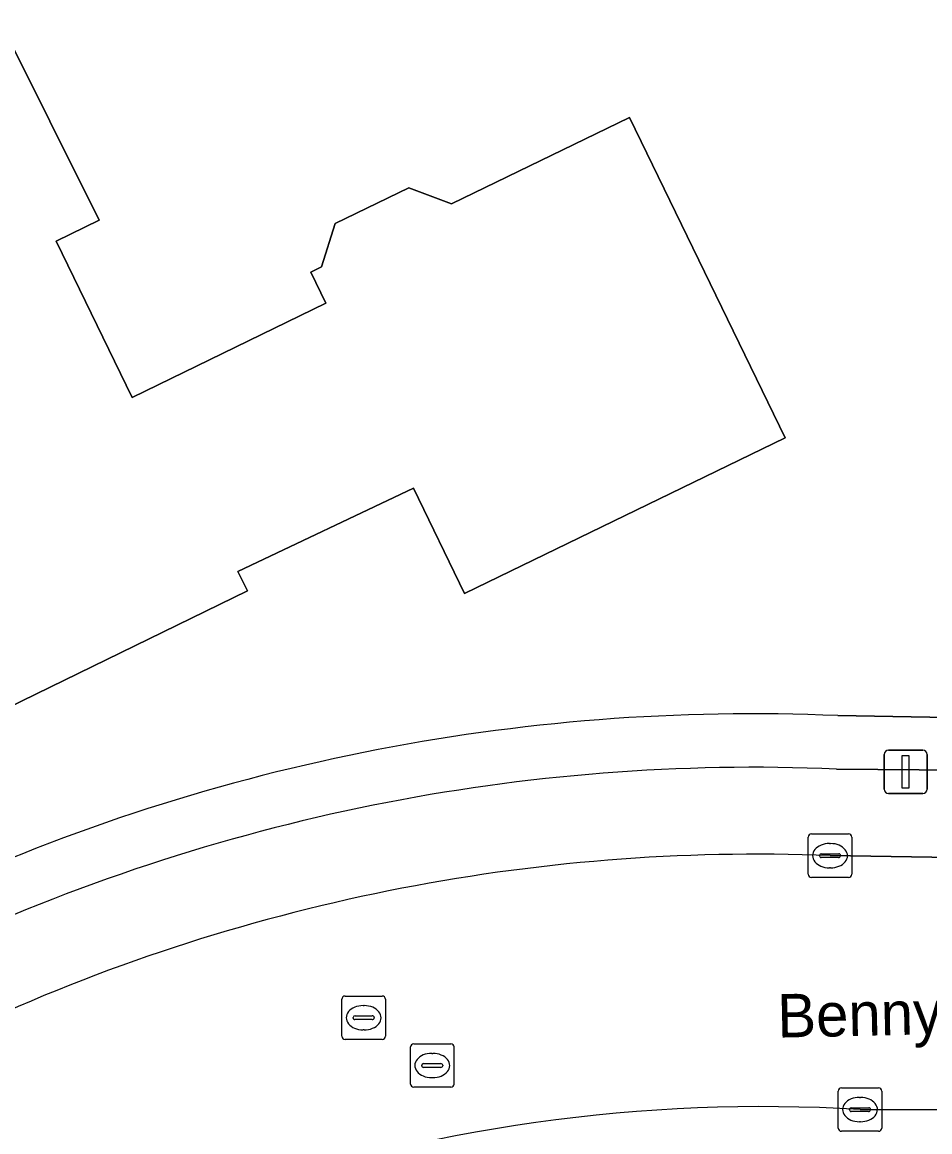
# Model space of a CAD drawing. Extents: x 160455 to 162082, y 388339 to 389736.
# Drawn here: x 160730.08 to 160750.97, y 389223.86 to 389249.4 of the extents above; entities that cross this region are included whole.
import ezdxf

# ---------------------------------------------------------------- set-up
doc = ezdxf.new("R2010")
doc.units = 0
for name, color, linetype in [('IMGEO_Erf', 7, 'Continuous'), ('IMGEO_Kolk', 7, 'Continuous'), ('IMGEO_Lichtmast', 7, 'Continuous'), ('IMGEO_Openbare_ruimte_label', 7, 'Continuous'), ('IMGEO_Pand', 7, 'Continuous'), ('IMGEO_Parkeervlak_open', 7, 'Continuous'), ('IMGEO_Rijbaan_lokaal_gesloten', 7, 'Continuous'), ('IMGEO_Rioolput', 7, 'Continuous'), ('IMGEO_Voetpad_open', 7, 'Continuous')]:
    doc.layers.add(name, color=color, linetype=linetype)

msp = doc.modelspace()

# ---------------------------------------------------------------- linework, layer by layer
at = {"layer": 'IMGEO_Erf'}
for points in [[(160729.582, 389249.402), (160731.853, 389244.845), (160730.864, 389244.365), (160732.61, 389240.766), (160737.072, 389242.932), (160736.723, 389243.652), (160736.966, 389243.769), (160737.282, 389244.767), (160738.982, 389245.593), (160739.962, 389245.223), (160744.055, 389247.21), (160747.635, 389239.833), (160740.263, 389236.255), (160739.088, 389238.675), (160735.047, 389236.762), (160735.267, 389236.313), (160725.852, 389231.717)], [(160748.85, 389233.441), (160752.656, 389233.376), (160755.667, 389233.329)]]:
    msp.add_lwpolyline(points, dxfattribs=at)
msp.add_arc((160746.889, 389188.064), 45.42, 87.5256, 115.2019, dxfattribs=at)
at = {"layer": 'IMGEO_Kolk'}
for p, q in [((160748.17, 389229.791), (160748.17, 389230.643)), ((160748.245, 389230.717), (160749.097, 389230.717)), ((160749.171, 389230.643), (160749.171, 389229.791)), ((160748.658, 389230.497), (160748.683, 389230.497)), ((160748.429, 389230.211), (160748.429, 389230.223)), ((160748.867, 389230.174), (160748.469, 389230.174)), ((160748.472, 389230.26), (160748.87, 389230.26)), ((160748.913, 389230.223), (160748.913, 389230.211)), ((160748.681, 389229.937), (160748.656, 389229.937)), ((160749.097, 389229.717), (160748.245, 389229.717)), ((160748.86, 389223.948), (160748.86, 389224.8)), ((160748.935, 389224.874), (160749.787, 389224.874)), ((160749.861, 389224.8), (160749.861, 389223.948)), ((160749.348, 389224.654), (160749.373, 389224.654)), ((160749.119, 389224.368), (160749.119, 389224.38)), ((160749.557, 389224.331), (160749.159, 389224.331)), ((160749.162, 389224.417), (160749.56, 389224.417)), ((160749.603, 389224.38), (160749.603, 389224.368)), ((160749.371, 389224.094), (160749.346, 389224.094)), ((160749.787, 389223.874), (160748.935, 389223.874))]:
    msp.add_line(p, q, dxfattribs=at)
for points in [[(160748.17, 389229.791), (160748.17, 389230.643)], [(160748.245, 389230.717), (160749.097, 389230.717)], [(160749.171, 389230.643), (160749.171, 389229.791)], [(160749.097, 389229.717), (160748.245, 389229.717)], [(160748.86, 389223.948), (160748.86, 389224.8)], [(160748.935, 389224.874), (160749.787, 389224.874)], [(160749.861, 389224.8), (160749.861, 389223.948)], [(160749.787, 389223.874), (160748.935, 389223.874)]]:
    msp.add_lwpolyline(points, dxfattribs=at)
for centre, radius, start, end in [((160748.247, 389230.641), 0.0765, 91.552, 178.448), ((160748.247, 389230.641), 0.0765, 91.552, 178.448), ((160749.095, 389230.641), 0.0765, 1.552, 88.448), ((160749.095, 389230.641), 0.0765, 1.552, 88.448), ((160748.469, 389230.22), 0.0403, 85.8775, 175.7526), ((160748.466, 389230.21), 0.0366, 178.938, 274.7102), ((160748.87, 389230.217), 0.043, 264.8664, 352.4533), ((160748.874, 389230.222), 0.0386, 1.7309, 96.639), ((160748.247, 389229.793), 0.0765, 181.552, 268.448), ((160748.247, 389229.793), 0.0765, 181.552, 268.448), ((160749.095, 389229.793), 0.0765, 271.552, 358.448), ((160749.095, 389229.793), 0.0765, 271.552, 358.448), ((160748.937, 389224.798), 0.0765, 91.552, 178.448), ((160748.937, 389224.798), 0.0765, 91.552, 178.448), ((160749.785, 389224.798), 0.0765, 1.552, 88.448), ((160749.785, 389224.798), 0.0765, 1.552, 88.448), ((160749.159, 389224.377), 0.0403, 85.8775, 175.7526), ((160749.156, 389224.367), 0.0366, 178.938, 274.7102), ((160749.56, 389224.374), 0.043, 264.8664, 352.4533), ((160749.564, 389224.379), 0.0386, 1.7309, 96.639), ((160748.937, 389223.95), 0.0765, 181.552, 268.448), ((160748.937, 389223.95), 0.0765, 181.552, 268.448), ((160749.785, 389223.95), 0.0765, 271.552, 358.448), ((160749.785, 389223.95), 0.0765, 271.552, 358.448)]:
    msp.add_arc(centre, radius, start, end, dxfattribs=at)
for centre, major_axis, ratio, start_param, end_param in [((160748.657, 389230.217), (-0.387, 0.002), 0.722429, 4.712389, 7.853982), ((160748.682, 389230.217), (-0.39, 0.002), 0.717154, 1.570796, 4.712389), ((160749.347, 389224.374), (-0.387, 0.002), 0.722429, 4.712389, 7.853982), ((160749.372, 389224.374), (-0.39, 0.002), 0.717154, 1.570796, 4.712389)]:
    msp.add_ellipse(centre, major_axis=major_axis, ratio=ratio, start_param=start_param, end_param=end_param, dxfattribs=at)
at = {"layer": 'IMGEO_Lichtmast'}
for p, q in [((160750.014, 389232.647), (160750.804, 389232.647)), ((160750.804, 389232.647), (160750.014, 389232.647)), ((160749.914, 389231.747), (160749.914, 389232.547)), ((160749.914, 389232.547), (160749.914, 389231.747)), ((160750.904, 389232.547), (160750.904, 389231.747)), ((160750.904, 389231.747), (160750.904, 389232.547)), ((160750.804, 389231.647), (160750.014, 389231.647)), ((160750.014, 389231.647), (160750.804, 389231.647))]:
    msp.add_line(p, q, dxfattribs=at)
msp.add_lwpolyline([(160750.334, 389232.522), (160750.484, 389232.522), (160750.484, 389231.772), (160750.334, 389231.772), (160750.334, 389232.522)], dxfattribs=at)
for centre, start, end in [((160750.014, 389232.547), 90, 180), ((160750.014, 389232.547), 90, 180), ((160750.804, 389232.547), 0, 90), ((160750.804, 389232.547), 360, 90), ((160750.014, 389231.747), 180, 270), ((160750.014, 389231.747), 180, 270), ((160750.804, 389231.747), 270, 0), ((160750.804, 389231.747), 270, 0)]:
    msp.add_arc(centre, 0.1, start, end, dxfattribs=at)
at = {"layer": 'IMGEO_Pand'}
msp.add_lwpolyline([(160725.852, 389231.717), (160735.267, 389236.313), (160735.047, 389236.762), (160739.088, 389238.675), (160740.263, 389236.255), (160747.635, 389239.833), (160744.055, 389247.21), (160739.962, 389245.223), (160738.982, 389245.593), (160737.282, 389244.767), (160736.966, 389243.769), (160736.723, 389243.652), (160737.072, 389242.932), (160732.61, 389240.766), (160730.864, 389244.365), (160731.853, 389244.845), (160729.582, 389249.402)], dxfattribs=at)
at = {"layer": 'IMGEO_Parkeervlak_open'}
for points in [[(160748.671, 389230.218), (160752.887, 389230.152), (160756.404, 389230.117), (160764.666, 389230.289), (160768.244, 389230.429), (160781.903, 389231.131), (160781.783, 389233.133), (160772.499, 389232.662)], [(160757.483, 389232.136), (160752.626, 389232.181), (160748.817, 389232.212)], [(160748.585, 389222.317), (160750.304, 389222.326), (160758.475, 389222.343), (160758.452, 389224.363), (160749.361, 389224.373)]]:
    msp.add_lwpolyline(points, dxfattribs=at)
for centre, radius, start, end in [((160746.931, 389187.789), 44.463, 87.5686, 115.1889), ((160746.987, 389187.295), 42.956, 87.7537, 115.0138), ((160747.115, 389187.14), 37.301, 86.5472, 109.5331)]:
    msp.add_arc(centre, radius, start, end, dxfattribs=at)
at = {"layer": 'IMGEO_Rijbaan_lokaal_gesloten'}
for points in [[(160783.152, 389231.222), (160782.991, 389231.199), (160781.903, 389231.131), (160768.244, 389230.429), (160764.666, 389230.289), (160756.404, 389230.117), (160752.887, 389230.152), (160748.671, 389230.218)], [(160749.361, 389224.373), (160758.452, 389224.363), (160761.934, 389224.409), (160763.799, 389224.453), (160765.664, 389224.5), (160773.911, 389224.843), (160777.384, 389225.026), (160791.183, 389225.855), (160794.651, 389226.119), (160798.833, 389226.508), (160802.29, 389226.853)]]:
    msp.add_lwpolyline(points, dxfattribs=at)
for centre, radius, start, end in [((160746.987, 389187.295), 42.956, 87.7537, 115.0138), ((160747.115, 389187.14), 37.301, 86.5472, 109.5331)]:
    msp.add_arc(centre, radius, start, end, dxfattribs=at)
at = {"layer": 'IMGEO_Rioolput'}
for p, q in [((160737.514, 389226.987), (160738.366, 389226.987)), ((160737.439, 389226.061), (160737.439, 389226.913)), ((160737.927, 389226.767), (160737.952, 389226.767)), ((160738.44, 389226.913), (160738.44, 389226.061)), ((160737.698, 389226.481), (160737.698, 389226.493)), ((160737.741, 389226.53), (160738.139, 389226.53)), ((160738.182, 389226.493), (160738.182, 389226.481)), ((160738.136, 389226.444), (160737.738, 389226.444)), ((160738.366, 389225.987), (160737.514, 389225.987)), ((160737.95, 389226.207), (160737.925, 389226.207)), ((160739.017, 389224.962), (160739.017, 389225.814)), ((160739.092, 389225.888), (160739.944, 389225.888)), ((160740.018, 389225.814), (160740.018, 389224.962)), ((160739.505, 389225.668), (160739.53, 389225.668)), ((160739.276, 389225.382), (160739.276, 389225.394)), ((160739.714, 389225.345), (160739.316, 389225.345)), ((160739.319, 389225.431), (160739.717, 389225.431)), ((160739.76, 389225.394), (160739.76, 389225.382)), ((160739.528, 389225.108), (160739.503, 389225.108)), ((160739.944, 389224.888), (160739.092, 389224.888))]:
    msp.add_line(p, q, dxfattribs=at)
for points in [[(160737.514, 389226.987), (160738.366, 389226.987)], [(160737.439, 389226.061), (160737.439, 389226.913)], [(160738.44, 389226.913), (160738.44, 389226.061)], [(160738.366, 389225.987), (160737.514, 389225.987)], [(160739.017, 389224.962), (160739.017, 389225.814)], [(160739.092, 389225.888), (160739.944, 389225.888)], [(160740.018, 389225.814), (160740.018, 389224.962)], [(160739.944, 389224.888), (160739.092, 389224.888)]]:
    msp.add_lwpolyline(points, dxfattribs=at)
for centre, radius, start, end in [((160737.516, 389226.911), 0.0765, 91.552, 178.448), ((160737.516, 389226.911), 0.0765, 91.552, 178.448), ((160738.364, 389226.911), 0.0765, 1.552, 88.448), ((160738.364, 389226.911), 0.0765, 1.552, 88.448), ((160737.738, 389226.49), 0.0403, 85.8775, 175.7526), ((160737.735, 389226.48), 0.0366, 178.938, 274.7102), ((160738.139, 389226.487), 0.043, 264.8664, 352.4533), ((160738.143, 389226.492), 0.0386, 1.7309, 96.639), ((160737.516, 389226.063), 0.0765, 181.552, 268.448), ((160737.516, 389226.063), 0.0765, 181.552, 268.448), ((160738.364, 389226.063), 0.0765, 271.552, 358.448), ((160738.364, 389226.063), 0.0765, 271.552, 358.448), ((160739.094, 389225.812), 0.0765, 91.552, 178.448), ((160739.094, 389225.812), 0.0765, 91.552, 178.448), ((160739.942, 389225.812), 0.0765, 1.552, 88.448), ((160739.942, 389225.812), 0.0765, 1.552, 88.448), ((160739.316, 389225.391), 0.0403, 85.8775, 175.7526), ((160739.313, 389225.381), 0.0366, 178.938, 274.7102), ((160739.717, 389225.388), 0.043, 264.8664, 352.4533), ((160739.721, 389225.393), 0.0386, 1.7309, 96.639), ((160739.094, 389224.964), 0.0765, 181.552, 268.448), ((160739.094, 389224.964), 0.0765, 181.552, 268.448), ((160739.942, 389224.964), 0.0765, 271.552, 358.448), ((160739.942, 389224.964), 0.0765, 271.552, 358.448)]:
    msp.add_arc(centre, radius, start, end, dxfattribs=at)
for centre, major_axis, ratio, start_param, end_param in [((160737.926, 389226.487), (-0.387, 0.002), 0.722429, 4.712389, 7.853982), ((160737.951, 389226.487), (-0.39, 0.002), 0.717154, 1.570796, 4.712389), ((160739.504, 389225.388), (-0.387, 0.002), 0.722429, 4.712389, 7.853982), ((160739.529, 389225.388), (-0.39, 0.002), 0.717154, 1.570796, 4.712389)]:
    msp.add_ellipse(centre, major_axis=major_axis, ratio=ratio, start_param=start_param, end_param=end_param, dxfattribs=at)
at = {"layer": 'IMGEO_Voetpad_open'}
for points in [[(160755.667, 389233.329), (160752.656, 389233.376), (160748.85, 389233.441)], [(160748.817, 389232.212), (160752.626, 389232.181), (160757.483, 389232.136)]]:
    msp.add_lwpolyline(points, dxfattribs=at)
for centre, radius, start, end in [((160746.889, 389188.064), 45.42, 87.5256, 115.2019), ((160746.931, 389187.789), 44.463, 87.5686, 115.1889)]:
    msp.add_arc(centre, radius, start, end, dxfattribs=at)

# ---------------------------------------------------------------- texts
at = {"layer": 'IMGEO_Openbare_ruimte_label'}
msp.add_text('Benny Goodmanlaan', height=1, rotation=1.2603, dxfattribs=at).set_placement((160747.468, 389226.029))

doc.saveas('drawing.dxf')
